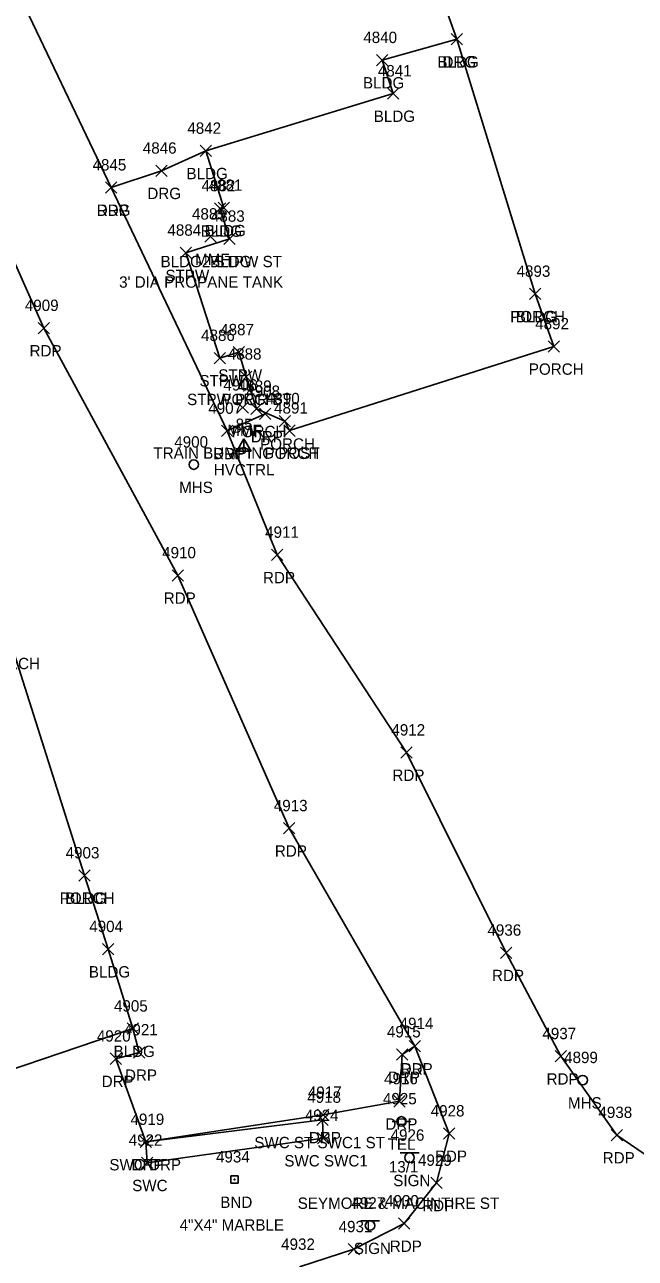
# Model space of a CAD drawing. Extents: x 1462668 to 1465147, y 550359 to 557351.
# Drawn here: x 1464234.2 to 1464341.8, y 554159.3 to 554376.6 of the extents above; entities that cross this region are included whole.
import ezdxf

# ---------------------------------------------------------------- set-up
doc = ezdxf.new("R2010")
doc.units = 0
for name, color, linetype in [('C_A', 7, 'Continuous'), ('C_I', 7, 'Continuous'), ('CPSM', 7, 'Continuous'), ('L_A', 7, 'Continuous'), ('L_C', 7, 'Continuous'), ('L_I', 7, 'Continuous'), ('L_TIC', 7, 'Continuous'), ('LBC', 7, 'Continuous'), ('LBF', 7, 'Continuous'), ('Level 18', 7, 'Continuous'), ('M_A', 7, 'Continuous'), ('M_C', 7, 'Continuous'), ('M_I', 7, 'Continuous'), ('P_A', 7, 'Continuous'), ('P_I', 7, 'Continuous'), ('P_TIC', 7, 'Continuous'), ('PET', 7, 'Continuous'), ('R_A', 7, 'Continuous'), ('R_I', 7, 'Continuous'), ('R_TIC', 7, 'Continuous'), ('RDG', 7, 'Continuous'), ('RDP', 7, 'Continuous'), ('RSW', 7, 'Continuous'), ('S_A', 7, 'Continuous'), ('S_C', 7, 'Continuous'), ('S_I', 7, 'Continuous'), ('SSGN', 7, 'Continuous'), ('U_A', 7, 'Continuous'), ('U_C', 7, 'Continuous'), ('U_I', 7, 'Continuous'), ('UP', 7, 'Continuous'), ('USMH', 7, 'Continuous')]:
    doc.layers.add(name, color=color, linetype=linetype)

msp = doc.modelspace()

# ---------------------------------------------------------------- linework, layer by layer
at = {"layer": 'CPSM'}
for p, q in [((1464271.55, 554301.47), (1464272.8, 554303.63)), ((1464274.05, 554301.47), (1464272.8, 554303.63)), ((1464272.8, 554302.19), (1464272.8, 554303.63)), ((1464271.55, 554301.47), (1464272.8, 554302.19)), ((1464271.55, 554301.47), (1464274.05, 554301.47)), ((1464272.8, 554302.19), (1464272.8, 554302.19)), ((1464272.8, 554302.19), (1464274.05, 554301.47))]:
    msp.add_line(p, q, dxfattribs=at)
at = {"layer": 'L_TIC'}
for points in [[(1464309.31, 554373), (1464311.31, 554375)], [(1464311.31, 554373), (1464309.31, 554375)], [(1464309.31, 554373), (1464311.31, 554375)], [(1464311.31, 554373), (1464309.31, 554375)], [(1464296.19, 554369.32), (1464298.19, 554371.32)], [(1464298.19, 554369.32), (1464296.19, 554371.32)], [(1464298.09, 554363.43), (1464300.09, 554365.43)], [(1464300.09, 554363.43), (1464298.09, 554365.43)], [(1464265.09, 554353.34), (1464267.09, 554355.34)], [(1464267.09, 554353.34), (1464265.09, 554355.34)], [(1464267.59, 554343.21), (1464269.59, 554345.21)], [(1464269.59, 554343.21), (1464267.59, 554345.21)], [(1464268.28, 554343.3), (1464270.28, 554345.3)], [(1464270.28, 554343.3), (1464268.28, 554345.3)], [(1464265.91, 554338.24), (1464267.91, 554340.24)], [(1464267.91, 554338.24), (1464265.91, 554340.24)], [(1464269.25, 554337.85), (1464271.25, 554339.85)], [(1464271.25, 554337.85), (1464269.25, 554339.85)], [(1464269.25, 554337.85), (1464271.25, 554339.85)], [(1464271.25, 554337.85), (1464269.25, 554339.85)], [(1464261.58, 554335.39), (1464263.58, 554337.39)], [(1464263.58, 554335.39), (1464261.58, 554337.39)], [(1464323.11, 554328.15), (1464325.11, 554330.15)], [(1464325.11, 554328.15), (1464323.11, 554330.15)], [(1464323.11, 554328.15), (1464325.11, 554330.15)], [(1464325.11, 554328.15), (1464323.11, 554330.15)], [(1464326.39, 554318.91), (1464328.39, 554320.91)], [(1464328.39, 554318.91), (1464326.39, 554320.91)], [(1464267.57, 554316.86), (1464269.57, 554318.86)], [(1464269.57, 554316.86), (1464267.57, 554318.86)], [(1464270.88, 554317.87), (1464272.88, 554319.87)], [(1464272.88, 554317.87), (1464270.88, 554319.87)], [(1464272.21, 554313.57), (1464274.21, 554315.57)], [(1464274.21, 554313.57), (1464272.21, 554315.57)], [(1464272.21, 554313.57), (1464274.21, 554315.57)], [(1464274.21, 554313.57), (1464272.21, 554315.57)], [(1464271.58, 554308.13), (1464273.58, 554310.13)], [(1464273.58, 554308.13), (1464271.58, 554310.13)], [(1464274.01, 554307.92), (1464276.01, 554309.92)], [(1464276.01, 554307.92), (1464274.01, 554309.92)], [(1464279.03, 554305.72), (1464281.03, 554307.72)], [(1464281.03, 554305.72), (1464279.03, 554307.72)], [(1464279.81, 554304.07), (1464281.81, 554306.07)], [(1464281.81, 554304.07), (1464279.81, 554306.07)], [(1464243.72, 554225.75), (1464245.72, 554227.75)], [(1464245.72, 554225.75), (1464243.72, 554227.75)], [(1464243.72, 554225.75), (1464245.72, 554227.75)], [(1464245.72, 554225.75), (1464243.72, 554227.75)], [(1464247.88, 554212.78), (1464249.88, 554214.78)], [(1464249.88, 554212.78), (1464247.88, 554214.78)], [(1464252.23, 554198.78), (1464254.23, 554200.78)], [(1464254.23, 554198.78), (1464252.23, 554200.78)]]:
    msp.add_lwpolyline(points, dxfattribs=at)
at = {"layer": 'LBC'}
for points in [[(1464310.31, 554374), (1464297.19, 554370.32), (1464299.09, 554364.43), (1464266.09, 554354.34), (1464269.28, 554344.3), (1464268.59, 554344.21), (1464270.25, 554338.85)], [(1464310.31, 554374), (1464324.11, 554329.15)], [(1464244.72, 554226.75), (1464248.88, 554213.78), (1464253.23, 554199.78), (1464199.03, 554181.42), (1464195.5, 554188.56), (1464179.36, 554184.1), (1464172.55, 554203.1), (1464189.96, 554209.42), (1464187.51, 554217.01), (1464177.93, 554213.84), (1464171.86, 554233.52)]]:
    msp.add_lwpolyline(points, dxfattribs=at)
at = {"layer": 'LBF'}
for points in [[(1464270.25, 554338.85), (1464262.58, 554336.39), (1464268.57, 554317.86), (1464271.88, 554318.87), (1464273.21, 554314.57)], [(1464273.21, 554314.57), (1464275.01, 554308.92), (1464280.03, 554306.72), (1464280.81, 554305.07), (1464327.39, 554319.91), (1464324.11, 554329.15)], [(1464225.27, 554266.01), (1464231.59, 554268.07), (1464244.72, 554226.75)]]:
    msp.add_lwpolyline(points, dxfattribs=at)
at = {"layer": 'Level 18'}
msp.add_lwpolyline([(1464270.51, 554173.84), (1464271.76, 554173.84), (1464271.76, 554172.59), (1464270.51, 554172.59)], close=True, dxfattribs=at)
msp.add_circle((1464271.14, 554173.21), 0.0833, dxfattribs=at)
at = {"layer": 'P_TIC'}
for points in [[(1464248.38, 554346.88), (1464250.38, 554348.88)], [(1464250.38, 554346.88), (1464248.38, 554348.88)], [(1464236.53, 554322.14), (1464238.53, 554324.14)], [(1464238.53, 554322.14), (1464236.53, 554324.14)], [(1464268.86, 554304.04), (1464270.86, 554306.04)], [(1464270.86, 554304.04), (1464268.86, 554306.04)], [(1464277.67, 554282.2), (1464279.67, 554284.2)], [(1464279.67, 554282.2), (1464277.67, 554284.2)], [(1464260.17, 554278.59), (1464262.17, 554280.59)], [(1464262.17, 554278.59), (1464260.17, 554280.59)], [(1464300.48, 554247.39), (1464302.48, 554249.39)], [(1464302.48, 554247.39), (1464300.48, 554249.39)], [(1464279.77, 554234.06), (1464281.77, 554236.06)], [(1464281.77, 554234.06), (1464279.77, 554236.06)], [(1464318.04, 554212.14), (1464320.04, 554214.14)], [(1464320.04, 554212.14), (1464318.04, 554214.14)], [(1464301.94, 554195.7), (1464303.94, 554197.7)], [(1464303.94, 554195.7), (1464301.94, 554197.7)], [(1464327.66, 554193.92), (1464329.66, 554195.92)], [(1464329.66, 554193.92), (1464327.66, 554195.92)], [(1464307.98, 554180.31), (1464309.98, 554182.31)], [(1464309.98, 554180.31), (1464307.98, 554182.31)], [(1464337.54, 554180.04), (1464339.54, 554182.04)], [(1464339.54, 554180.04), (1464337.54, 554182.04)], [(1464305.75, 554171.62), (1464307.75, 554173.62)], [(1464307.75, 554171.62), (1464305.75, 554173.62)], [(1464300.03, 554164.47), (1464302.03, 554166.47)], [(1464302.03, 554164.47), (1464300.03, 554166.47)], [(1464291.18, 554159.93), (1464293.18, 554161.93)], [(1464293.18, 554159.93), (1464291.18, 554161.93)]]:
    msp.add_lwpolyline(points, dxfattribs=at)
at = {"layer": 'PET'}
for points in [[(1464089.9, 554691.06), (1464094.27, 554684.22), (1464105, 554658.11), (1464124.73, 554609.65), (1464153.04, 554539.67), (1464171.4, 554492.18), (1464186.72, 554450.32), (1464208.54, 554393.14), (1464223.89, 554353.56), (1464237.53, 554323.14), (1464261.17, 554279.59), (1464280.77, 554235.06), (1464302.94, 554196.7), (1464308.98, 554181.31), (1464306.75, 554172.62), (1464301.03, 554165.47), (1464292.18, 554160.93), (1464282.62, 554157.83)], [(1464223.03, 554402.97), (1464249.38, 554347.88), (1464269.86, 554305.04), (1464278.67, 554283.2), (1464301.48, 554248.39), (1464319.04, 554213.14), (1464328.66, 554194.92), (1464338.54, 554181.04), (1464346.71, 554175.43), (1464362.7, 554174.95), (1464392.93, 554177.74), (1464411.81, 554178.93), (1464413.7, 554179.16), (1464415.6, 554181.11), (1464418.91, 554190.06), (1464421.66, 554197.55), (1464425.02, 554240.61), (1464427.15, 554282.36), (1464428.98, 554340.4), (1464429.47, 554356.14), (1464429.58, 554359.52), (1464430.38, 554370.99), (1464430.58, 554374.48), (1464431.08, 554387.03)]]:
    msp.add_lwpolyline(points, dxfattribs=at)
at = {"layer": 'R_TIC'}
for points in [[(1464309.31, 554373), (1464311.31, 554375)], [(1464311.31, 554373), (1464309.31, 554375)], [(1464257.29, 554349.84), (1464259.29, 554351.84)], [(1464259.29, 554349.84), (1464257.29, 554351.84)], [(1464248.38, 554346.88), (1464250.38, 554348.88)], [(1464250.38, 554346.88), (1464248.38, 554348.88)], [(1464275.54, 554307.01), (1464277.54, 554309.01)], [(1464277.54, 554307.01), (1464275.54, 554309.01)], [(1464268.86, 554304.04), (1464270.86, 554306.04)], [(1464270.86, 554304.04), (1464268.86, 554306.04)], [(1464301.94, 554195.7), (1464303.94, 554197.7)], [(1464303.94, 554195.7), (1464301.94, 554197.7)], [(1464249.24, 554193.49), (1464251.24, 554195.49)], [(1464251.24, 554193.49), (1464249.24, 554195.49)], [(1464253.35, 554194.59), (1464255.35, 554196.59)], [(1464255.35, 554194.59), (1464253.35, 554196.59)], [(1464299.69, 554194.23), (1464301.69, 554196.23)], [(1464301.69, 554194.23), (1464299.69, 554196.23)], [(1464299.24, 554185.98), (1464301.24, 554187.98)], [(1464301.24, 554185.98), (1464299.24, 554187.98)], [(1464285.65, 554182.72), (1464287.65, 554184.72)], [(1464287.65, 554182.72), (1464285.65, 554184.72)], [(1464285.65, 554182.72), (1464287.65, 554184.72)], [(1464287.65, 554182.72), (1464285.65, 554184.72)], [(1464285.76, 554183.59), (1464287.76, 554185.59)], [(1464287.76, 554183.59), (1464285.76, 554185.59)], [(1464254.51, 554178.82), (1464256.51, 554180.82)], [(1464256.51, 554178.82), (1464254.51, 554180.82)], [(1464254.51, 554178.82), (1464256.51, 554180.82)], [(1464256.51, 554178.82), (1464254.51, 554180.82)], [(1464285.79, 554179.51), (1464287.79, 554181.51)], [(1464287.79, 554179.51), (1464285.79, 554181.51)], [(1464285.79, 554179.51), (1464287.79, 554181.51)], [(1464287.79, 554179.51), (1464285.79, 554181.51)], [(1464254.75, 554175.16), (1464256.75, 554177.16)], [(1464256.75, 554175.16), (1464254.75, 554177.16)]]:
    msp.add_lwpolyline(points, dxfattribs=at)
at = {"layer": 'RDG'}
for points in [[(1464260.81, 554537.44), (1464257.89, 554520.82), (1464270.57, 554477.61), (1464288.39, 554435.24), (1464301.76, 554397.9), (1464310.31, 554374)], [(1464258.29, 554350.84), (1464266.09, 554354.34)], [(1464249.38, 554347.88), (1464258.29, 554350.84)]]:
    msp.add_lwpolyline(points, dxfattribs=at)
at = {"layer": 'RDP'}
for points in [[(1464269.86, 554305.04), (1464276.54, 554308.01)], [(1464254.35, 554195.59), (1464253.23, 554199.78)], [(1464302.94, 554196.7), (1464300.69, 554195.23), (1464300.24, 554186.98), (1464286.76, 554184.59), (1464255.51, 554179.82), (1464250.24, 554194.49), (1464254.35, 554195.59)]]:
    msp.add_lwpolyline(points, dxfattribs=at)
at = {"layer": 'RSW'}
for points in [[(1464286.65, 554183.72), (1464255.51, 554179.82), (1464255.75, 554176.16), (1464286.79, 554180.51)], [(1464286.65, 554183.72), (1464286.79, 554180.51)]]:
    msp.add_lwpolyline(points, dxfattribs=at)
at = {"layer": 'SSGN'}
for p, q in [((1464300.33, 554177.9), (1464303.67, 554177.9)), ((1464301.98, 554177.06), (1464301.98, 554177.06)), ((1464293.39, 554165.95), (1464296.72, 554165.95)), ((1464295.03, 554165.11), (1464295.03, 554165.11))]:
    msp.add_line(p, q, dxfattribs=at)
for centre in [(1464301.98, 554177.06), (1464295.03, 554165.11)]:
    msp.add_circle(centre, 0.833, dxfattribs=at)
at = {"layer": 'UP'}
for p, q in [((1464298.9, 554183.44), (1464299.72, 554183.44)), ((1464300.56, 554183.45), (1464300.56, 554183.45)), ((1464302.22, 554183.45), (1464301.39, 554183.45)), ((1464301.39, 554183.45), (1464301.39, 554183.45)), ((1464302.22, 554183.45), (1464302.22, 554183.45))]:
    msp.add_line(p, q, dxfattribs=at)
msp.add_circle((1464300.56, 554183.45), 0.833, dxfattribs=at)
at = {"layer": 'USMH'}
for p, q in [((1464263.96, 554299.09), (1464263.96, 554299.09)), ((1464264.79, 554299.09), (1464264.79, 554299.09)), ((1464332.5, 554190.71), (1464332.5, 554190.71)), ((1464333.33, 554190.71), (1464333.33, 554190.71))]:
    msp.add_line(p, q, dxfattribs=at)
for centre in [(1464263.96, 554299.09), (1464332.5, 554190.71)]:
    msp.add_circle(centre, 0.833, dxfattribs=at)

# ---------------------------------------------------------------- texts
at = {"layer": 'C_A'}
msp.add_text('HVCTRL', height=2, dxfattribs=at).set_placement((1464267.49, 554297.19))
at = {"layer": 'C_I'}
msp.add_text('85', height=2, dxfattribs=at).set_placement((1464271.34, 554305.19))
at = {"layer": 'L_A'}
for s, p in [('BLDG', (1464306.9, 554369)), ('BLDG', (1464306.9, 554369)), ('BLDG', (1464293.78, 554365.32)), ('BLDG', (1464295.68, 554359.43)), ('BLDG', (1464262.68, 554349.34)), ('BLDG', (1464265.18, 554339.21)), ('BLDG', (1464265.87, 554339.3)), ('MMF', (1464264.19, 554334.24)), ('BLDG2 STPW ST', (1464258.11, 554333.85)), ('BLDG', (1464266.84, 554333.85)), ('STPW', (1464258.97, 554331.39)), ('PORCH', (1464319.73, 554324.15)), ('BLDG', (1464320.7, 554324.15)), ('PORCH', (1464323.01, 554314.91)), ('STPW', (1464264.96, 554312.86)), ('STPW', (1464268.28, 554313.87)), ('STPW POR ST', (1464262.79, 554309.57)), ('PORCH', (1464268.83, 554309.57)), ('MMF', (1464269.87, 554304.13)), ('PORCH', (1464270.63, 554303.92)), ('PORCH', (1464275.65, 554301.72)), ('PORCH', (1464276.44, 554300.07)), ('PORCH', (1464227.21, 554263.07)), ('PORCH', (1464240.34, 554221.75)), ('BLDG', (1464241.31, 554221.75)), ('BLDG', (1464245.47, 554208.78)), ('BLDG', (1464249.83, 554194.78))]:
    msp.add_text(s, height=2, dxfattribs=at).set_placement(p)
at = {"layer": 'L_C'}
for s, p in [("3' DIA PROPANE TANK", (1464250.81, 554330.24)), ('TRAIN BUMPING POST', (1464256.86, 554300.13))]:
    msp.add_text(s, height=2, dxfattribs=at).set_placement(p)
at = {"layer": 'L_I'}
for s, p in [('4840', (1464293.84, 554373.32)), ('4841', (1464296.4, 554367.43)), ('4842', (1464262.83, 554357.34)), ('4882', (1464265.33, 554347.21)), ('4881', (1464266.59, 554347.3)), ('4885', (1464263.65, 554342.24)), ('4883', (1464266.99, 554341.85)), ('4883', (1464266.99, 554341.85)), ('4884', (1464259.32, 554339.39)), ('4893', (1464320.85, 554332.15)), ('4893', (1464320.85, 554332.15)), ('4887', (1464268.62, 554321.87)), ('4892', (1464324.13, 554322.91)), ('4886', (1464265.25, 554320.86)), ('4888', (1464269.95, 554317.57)), ('4888', (1464269.95, 554317.57)), ('4906', (1464269.19, 554312.13)), ('4889', (1464271.74, 554311.92)), ('4890', (1464276.68, 554309.72)), ('4891', (1464278.12, 554308.07)), ('4903', (1464241.38, 554229.75)), ('4903', (1464241.38, 554229.75)), ('4904', (1464245.54, 554216.78)), ('4905', (1464249.9, 554202.78))]:
    msp.add_text(s, height=2, dxfattribs=at).set_placement(p)
at = {"layer": 'M_A'}
msp.add_text('BND', height=2, dxfattribs=at).set_placement((1464268.63, 554168.21))
at = {"layer": 'M_C'}
msp.add_text('4"X4" MARBLE', height=2, dxfattribs=at).set_placement((1464261.47, 554164.21))
at = {"layer": 'M_I'}
msp.add_text('4934', height=2, dxfattribs=at).set_placement((1464267.88, 554176.21))
at = {"layer": 'P_A'}
for p in [(1464246.86, 554342.88), (1464235.02, 554318.14), (1464267.35, 554300.04), (1464276.16, 554278.2), (1464258.66, 554274.59), (1464298.97, 554243.39), (1464278.25, 554230.06), (1464316.52, 554208.14), (1464300.42, 554191.7), (1464326.14, 554189.92), (1464306.47, 554176.31), (1464336.03, 554176.04), (1464304.23, 554167.62), (1464298.51, 554160.47)]:
    msp.add_text('RDP', height=2, dxfattribs=at).set_placement(p)
at = {"layer": 'P_I'}
for s, p in [('4845', (1464246.12, 554350.88)), ('4909', (1464234.19, 554326.14)), ('4907', (1464266.52, 554308.04)), ('4911', (1464276.54, 554286.2)), ('4910', (1464258.39, 554282.59)), ('4912', (1464298.79, 554251.39)), ('4913', (1464278.07, 554238.06)), ('4936', (1464315.72, 554216.14)), ('4914', (1464300.24, 554199.7)), ('4937', (1464325.4, 554197.92)), ('4928', (1464305.72, 554184.31)), ('4938', (1464335.28, 554184.04)), ('4929', (1464303.48, 554175.62)), ('4930', (1464297.68, 554168.47)), ('4931', (1464289.49, 554163.93)), ('4932', (1464279.36, 554160.83))]:
    msp.add_text(s, height=2, dxfattribs=at).set_placement(p)
at = {"layer": 'R_A'}
for s, p in [('DRG', (1464307.8, 554369)), ('DRG', (1464255.78, 554345.84)), ('DRG', (1464246.86, 554342.88)), ('DRP', (1464274.03, 554303.01)), ('DRP', (1464267.35, 554300.04)), ('DRP', (1464300.42, 554191.7)), ('DRP', (1464247.73, 554189.49)), ('DRP', (1464251.84, 554190.59)), ('DRP', (1464298.18, 554190.23)), ('DRP', (1464297.73, 554181.98)), ('SWC ST SWC1 ST', (1464274.63, 554178.72)), ('SWC ST SWC1 ST', (1464274.63, 554178.72)), ('DRP', (1464284.25, 554179.59)), ('SWC SWC1', (1464279.92, 554175.51)), ('SWC SWC1', (1464279.92, 554175.51)), ('SWC DRP', (1464249.09, 554174.82)), ('DRP', (1464253, 554174.82)), ('SWC', (1464253.11, 554171.16))]:
    msp.add_text(s, height=2, dxfattribs=at).set_placement(p)
at = {"layer": 'R_I'}
for s, p in [('4846', (1464254.98, 554353.84)), ('4845', (1464246.12, 554350.88)), ('4908', (1464273.21, 554311.01)), ('4907', (1464266.52, 554308.04)), ('4914', (1464300.24, 554199.7)), ('4920', (1464246.89, 554197.49)), ('4921', (1464251.66, 554198.59)), ('4915', (1464298, 554198.23)), ('4916', (1464297.5, 554189.98)), ('4918', (1464283.96, 554186.72)), ('4918', (1464283.96, 554186.72)), ('4917', (1464284.07, 554187.59)), ('4919', (1464252.81, 554182.82)), ('4919', (1464252.81, 554182.82)), ('4924', (1464283.53, 554183.51)), ('4924', (1464283.53, 554183.51)), ('4922', (1464252.49, 554179.16))]:
    msp.add_text(s, height=2, dxfattribs=at).set_placement(p)
at = {"layer": 'S_A'}
for p in [(1464299.12, 554172.04), (1464292.17, 554160.09)]:
    msp.add_text('SIGN', height=2, dxfattribs=at).set_placement(p)
at = {"layer": 'S_C'}
msp.add_text('SEYMORE & MACINTIRE ST', height=2, dxfattribs=at).set_placement((1464282.28, 554168.04))
at = {"layer": 'S_I'}
for s, p in [('4926', (1464298.65, 554180.04)), ('4927', (1464291.75, 554168.09))]:
    msp.add_text(s, height=2, dxfattribs=at).set_placement(p)
at = {"layer": 'U_A'}
for s, p in [('MHS', (1464261.38, 554294.09)), ('MHS', (1464329.91, 554185.71)), ('TEL', (1464298.12, 554178.45))]:
    msp.add_text(s, height=2, dxfattribs=at).set_placement(p)
at = {"layer": 'U_C'}
msp.add_text('13/1', height=2, dxfattribs=at).set_placement((1464298.35, 554174.45))
at = {"layer": 'U_I'}
for s, p in [('4900', (1464260.53, 554302.09)), ('4899', (1464329.23, 554193.71)), ('4925', (1464297.3, 554186.45))]:
    msp.add_text(s, height=2, dxfattribs=at).set_placement(p)

doc.saveas('drawing.dxf')
